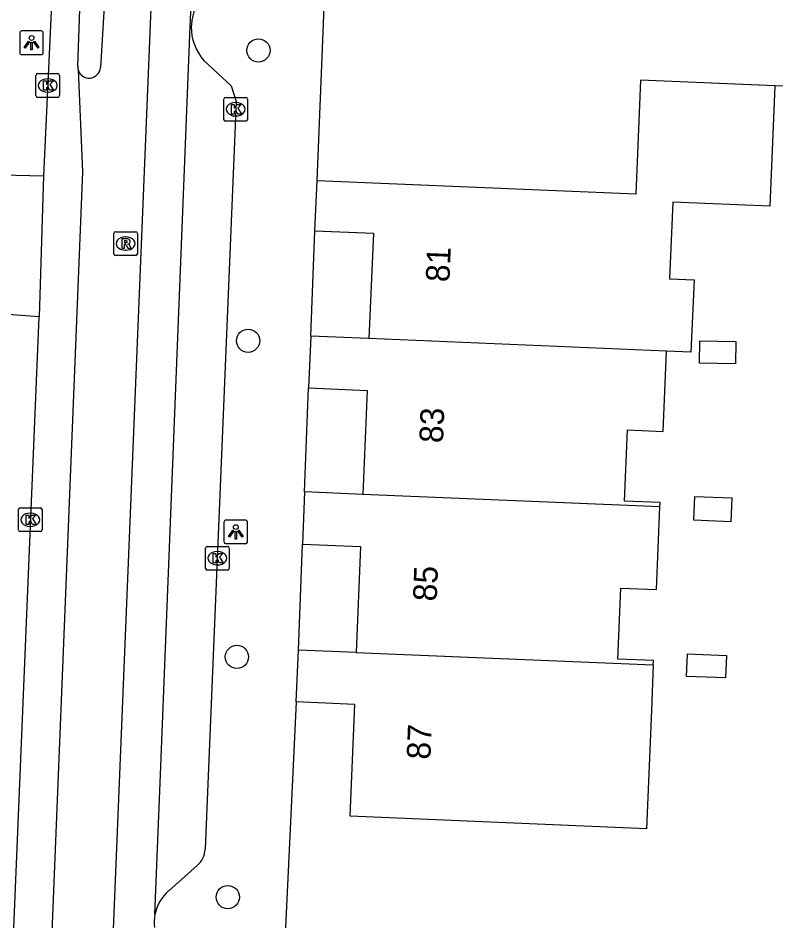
# Model space of a CAD drawing. Extents: x 160787 to 161428, y 386828 to 387483.
# Drawn here: x 161292.92 to 161324.86, y 386958.33 to 386996.38 of the extents above; entities that cross this region are included whole.
import ezdxf

# ---------------------------------------------------------------- set-up
doc = ezdxf.new("R2010")
doc.units = 0
for name, color, linetype in [('IMGEO_Boom', 7, 'Continuous'), ('IMGEO_Groenvoorziening', 7, 'Continuous'), ('IMGEO_Kolk', 7, 'Continuous'), ('IMGEO_Lichtpunt', 7, 'Continuous'), ('IMGEO_Pand', 7, 'Continuous'), ('IMGEO_Pand_nummerreeks', 7, 'Continuous'), ('IMGEO_Rijbaan_lokaal_gesloten', 7, 'Continuous'), ('IMGEO_Rijbaan_lokaal_open', 7, 'Continuous'), ('IMGEO_Rioolput', 7, 'Continuous'), ('IMGEO_Voetpad_open', 7, 'Continuous')]:
    doc.layers.add(name, color=color, linetype=linetype)

msp = doc.modelspace()

# ---------------------------------------------------------------- linework, layer by layer
at = {"layer": 'IMGEO_Boom'}
for centre in [(161303.049, 386995.016), (161302.615, 386982.783), (161302.143, 386969.462), (161301.76, 386959.34)]:
    msp.add_circle(centre, 0.489, dxfattribs=at)
at = {"layer": 'IMGEO_Groenvoorziening'}
msp.add_lwpolyline([(161377.988, 386991.819), (161324.809, 386993.526)], dxfattribs=at)
at = {"layer": 'IMGEO_Kolk'}
for p, q in [((161293.671, 386993.113), (161293.671, 386993.965)), ((161293.746, 386994.039), (161294.598, 386994.039)), ((161294.159, 386993.819), (161294.184, 386993.819)), ((161294.672, 386993.965), (161294.672, 386993.113)), ((161294.598, 386993.039), (161293.746, 386993.039)), ((161294.182, 386993.259), (161294.157, 386993.259)), ((161301.665, 386993.037), (161302.517, 386993.037)), ((161301.59, 386992.111), (161301.59, 386992.963)), ((161302.078, 386992.817), (161302.103, 386992.817)), ((161302.591, 386992.963), (161302.591, 386992.111)), ((161302.101, 386992.257), (161302.076, 386992.257)), ((161302.517, 386992.037), (161301.665, 386992.037)), ((161292.936, 386974.814), (161292.936, 386975.666)), ((161293.011, 386975.74), (161293.863, 386975.74)), ((161293.424, 386975.52), (161293.449, 386975.52)), ((161293.937, 386975.666), (161293.937, 386974.814)), ((161293.863, 386974.74), (161293.011, 386974.74)), ((161293.447, 386974.96), (161293.422, 386974.96)), ((161300.818, 386973.192), (161300.818, 386974.044)), ((161300.893, 386974.118), (161301.745, 386974.118)), ((161301.819, 386974.044), (161301.819, 386973.192)), ((161301.306, 386973.898), (161301.331, 386973.898)), ((161301.329, 386973.338), (161301.304, 386973.338)), ((161301.745, 386973.118), (161300.893, 386973.118))]:
    msp.add_line(p, q, dxfattribs=at)
for points in [[(161293.671, 386993.113), (161293.671, 386993.965)], [(161293.746, 386994.039), (161294.598, 386994.039)], [(161294.672, 386993.965), (161294.672, 386993.113)], [(161293.992, 386993.739), (161294.115, 386993.739), (161294.115, 386993.588), (161294.245, 386993.739), (161294.409, 386993.739), (161294.263, 386993.588), (161294.416, 386993.339), (161294.264, 386993.339), (161294.179, 386993.503), (161294.115, 386993.436), (161294.115, 386993.339), (161293.992, 386993.339), (161293.992, 386993.739)], [(161294.598, 386993.039), (161293.746, 386993.039)], [(161301.665, 386993.037), (161302.517, 386993.037)], [(161301.59, 386992.111), (161301.59, 386992.963)], [(161301.911, 386992.737), (161302.034, 386992.737), (161302.034, 386992.586), (161302.164, 386992.737), (161302.328, 386992.737), (161302.182, 386992.586), (161302.335, 386992.337), (161302.183, 386992.337), (161302.098, 386992.501), (161302.034, 386992.434), (161302.034, 386992.337), (161301.911, 386992.337), (161301.911, 386992.737)], [(161302.591, 386992.963), (161302.591, 386992.111)], [(161302.517, 386992.037), (161301.665, 386992.037)], [(161292.936, 386974.814), (161292.936, 386975.666)], [(161293.011, 386975.74), (161293.863, 386975.74)], [(161293.937, 386975.666), (161293.937, 386974.814)], [(161293.257, 386975.44), (161293.38, 386975.44), (161293.38, 386975.289), (161293.51, 386975.44), (161293.674, 386975.44), (161293.528, 386975.289), (161293.681, 386975.04), (161293.529, 386975.04), (161293.444, 386975.204), (161293.38, 386975.137), (161293.38, 386975.04), (161293.257, 386975.04), (161293.257, 386975.44)], [(161293.863, 386974.74), (161293.011, 386974.74)], [(161300.818, 386973.192), (161300.818, 386974.044)], [(161300.893, 386974.118), (161301.745, 386974.118)], [(161301.819, 386974.044), (161301.819, 386973.192)], [(161301.139, 386973.818), (161301.262, 386973.818), (161301.262, 386973.667), (161301.392, 386973.818), (161301.556, 386973.818), (161301.41, 386973.667), (161301.563, 386973.418), (161301.411, 386973.418), (161301.326, 386973.582), (161301.262, 386973.515), (161301.262, 386973.418), (161301.139, 386973.418), (161301.139, 386973.818)], [(161301.745, 386973.118), (161300.893, 386973.118)]]:
    msp.add_lwpolyline(points, dxfattribs=at)
for centre, start, end in [((161293.748, 386993.963), 91.552, 178.448), ((161293.748, 386993.963), 91.552, 178.448), ((161294.596, 386993.963), 1.552, 88.448), ((161294.596, 386993.963), 1.552, 88.448), ((161293.748, 386993.115), 181.552, 268.448), ((161293.748, 386993.115), 181.552, 268.448), ((161294.596, 386993.115), 271.552, 358.448), ((161294.596, 386993.115), 271.552, 358.448), ((161301.667, 386992.961), 91.552, 178.448), ((161301.667, 386992.961), 91.552, 178.448), ((161302.515, 386992.961), 1.552, 88.448), ((161302.515, 386992.961), 1.552, 88.448), ((161301.667, 386992.113), 181.552, 268.448), ((161301.667, 386992.113), 181.552, 268.448), ((161302.515, 386992.113), 271.552, 358.448), ((161302.515, 386992.113), 271.552, 358.448), ((161293.013, 386975.664), 91.552, 178.448), ((161293.013, 386975.664), 91.552, 178.448), ((161293.861, 386975.664), 1.552, 88.448), ((161293.861, 386975.664), 1.552, 88.448), ((161293.013, 386974.816), 181.552, 268.448), ((161293.013, 386974.816), 181.552, 268.448), ((161293.861, 386974.816), 271.552, 358.448), ((161293.861, 386974.816), 271.552, 358.448), ((161300.895, 386974.042), 91.552, 178.448), ((161300.895, 386974.042), 91.552, 178.448), ((161301.743, 386974.042), 1.552, 88.448), ((161301.743, 386974.042), 1.552, 88.448), ((161300.895, 386973.194), 181.552, 268.448), ((161300.895, 386973.194), 181.552, 268.448), ((161301.743, 386973.194), 271.552, 358.448), ((161301.743, 386973.194), 271.552, 358.448)]:
    msp.add_arc(centre, 0.0765, start, end, dxfattribs=at)
for centre, major_axis, ratio, start_param, end_param in [((161294.158, 386993.539), (-0.387, 0.002), 0.722429, 4.712389, 7.853982), ((161294.183, 386993.539), (-0.39, 0.002), 0.717154, 1.570796, 4.712389), ((161302.077, 386992.537), (-0.387, 0.002), 0.722429, 4.712389, 7.853982), ((161302.102, 386992.537), (-0.39, 0.002), 0.717154, 1.570796, 4.712389), ((161293.423, 386975.24), (-0.387, 0.002), 0.722429, 4.712389, 7.853982), ((161293.448, 386975.24), (-0.39, 0.002), 0.717154, 1.570796, 4.712389), ((161301.305, 386973.618), (-0.387, 0.002), 0.722429, 4.712389, 7.853982), ((161301.33, 386973.618), (-0.39, 0.002), 0.717154, 1.570796, 4.712389)]:
    msp.add_ellipse(centre, major_axis=major_axis, ratio=ratio, start_param=start_param, end_param=end_param, dxfattribs=at)
at = {"layer": 'IMGEO_Lichtpunt'}
for p, q in [((161292.989, 386995.743), (161292.989, 386994.936)), ((161292.989, 386995.743), (161292.989, 386994.936)), ((161293.891, 386995.838), (161293.083, 386995.838)), ((161293.891, 386995.838), (161293.083, 386995.838)), ((161293.985, 386994.936), (161293.985, 386995.743)), ((161293.985, 386994.936), (161293.985, 386995.743)), ((161293.083, 386994.842), (161293.891, 386994.842)), ((161293.083, 386994.842), (161293.891, 386994.842)), ((161301.599, 386975.134), (161301.599, 386974.327)), ((161301.599, 386975.134), (161301.599, 386974.327)), ((161302.501, 386975.229), (161301.693, 386975.229)), ((161302.501, 386975.229), (161301.693, 386975.229)), ((161302.595, 386974.327), (161302.595, 386975.134)), ((161302.595, 386974.327), (161302.595, 386975.134)), ((161301.693, 386974.233), (161302.501, 386974.233)), ((161301.693, 386974.233), (161302.501, 386974.233))]:
    msp.add_line(p, q, dxfattribs=at)
for points in [[(161293.363, 386995.407), (161293.402, 386995.379), (161293.214, 386995.117), (161293.176, 386995.144), (161293.363, 386995.407)], [(161293.465, 386995.359), (161293.512, 386995.359), (161293.512, 386995.037), (161293.465, 386995.037), (161293.465, 386995.359)], [(161293.575, 386995.379), (161293.613, 386995.406), (161293.8, 386995.144), (161293.761, 386995.116), (161293.575, 386995.379)], [(161301.973, 386974.798), (161302.012, 386974.77), (161301.824, 386974.508), (161301.786, 386974.535), (161301.973, 386974.798)], [(161302.075, 386974.75), (161302.122, 386974.75), (161302.122, 386974.428), (161302.075, 386974.428), (161302.075, 386974.75)], [(161302.185, 386974.77), (161302.223, 386974.797), (161302.41, 386974.535), (161302.371, 386974.507), (161302.185, 386974.77)]]:
    msp.add_lwpolyline(points, dxfattribs=at)
for centre in [(161293.488, 386995.541), (161302.098, 386974.932)]:
    msp.add_circle(centre, 0.0994, dxfattribs=at)
for centre, start, end in [((161293.083, 386995.743), 90, 180), ((161293.083, 386995.743), 90, 180), ((161293.891, 386995.743), 0, 90), ((161293.891, 386995.743), 0, 90), ((161293.083, 386994.936), 180, 270), ((161293.083, 386994.936), 180, 270), ((161293.891, 386994.936), 270, 0), ((161293.891, 386994.936), 270, 360), ((161301.693, 386975.134), 90, 180), ((161301.693, 386975.134), 90, 180), ((161302.501, 386975.134), 0, 90), ((161302.501, 386975.134), 0, 90), ((161301.693, 386974.327), 180, 270), ((161301.693, 386974.327), 180, 270), ((161302.501, 386974.327), 270, 0), ((161302.501, 386974.327), 270, 360)]:
    msp.add_arc(centre, 0.0946, start, end, dxfattribs=at)
at = {"layer": 'IMGEO_Pand'}
for points in [[(161324.809, 386993.526), (161319.154, 386993.764), (161318.951, 386988.957), (161305.522, 386989.524)], [(161324.809, 386993.526), (161324.595, 386988.451), (161320.513, 386988.624), (161320.377, 386985.397), (161321.407, 386985.354), (161321.278, 386982.297), (161320.248, 386982.34)], [(161305.433, 386987.42), (161305.522, 386989.524)], [(161305.433, 386987.42), (161307.893, 386987.316), (161307.705, 386982.878)], [(161305.254, 386982.981), (161305.162, 386980.793)], [(161307.705, 386982.878), (161305.254, 386982.981)], [(161320.248, 386982.34), (161307.705, 386982.878)], [(161321.638, 386981.842), (161321.653, 386982.779), (161323.167, 386982.754), (161323.151, 386981.817), (161321.638, 386981.842)], [(161319.97, 386975.784), (161319.978, 386975.964), (161318.479, 386976.027), (161318.604, 386979.024), (161320.105, 386978.961), (161320.248, 386982.34)], [(161305.162, 386980.793), (161307.636, 386980.688), (161307.451, 386976.31)], [(161304.998, 386976.414), (161304.905, 386974.209)], [(161307.451, 386976.31), (161304.998, 386976.414)], [(161319.97, 386975.784), (161307.451, 386976.31)], [(161322.961, 386975.15), (161321.394, 386975.216), (161321.436, 386976.225), (161323.003, 386976.159), (161322.961, 386975.15)], [(161319.69, 386969.124), (161319.698, 386969.304), (161318.199, 386969.367), (161318.324, 386972.364), (161319.824, 386972.301), (161319.97, 386975.784)], [(161304.905, 386974.209), (161307.355, 386974.106), (161307.167, 386969.648)], [(161304.643, 386967.566), (161304.735, 386969.75)], [(161307.167, 386969.648), (161304.735, 386969.75)], [(161307.167, 386969.648), (161319.69, 386969.124)], [(161322.734, 386968.572), (161321.089, 386968.641), (161321.129, 386969.588), (161322.774, 386969.519), (161322.734, 386968.572)], [(161319.69, 386969.124), (161319.61, 386967.214), (161319.399, 386962.218), (161306.916, 386962.745), (161307.115, 386967.462), (161304.643, 386967.566)]]:
    msp.add_lwpolyline(points, dxfattribs=at)
at = {"layer": 'IMGEO_Rijbaan_lokaal_gesloten'}
for points in [[(161300.938, 387054.844), (161299.353, 387017.413), (161294.661, 386902.681)], [(161298.691, 386958.606), (161298.922, 386964.506), (161300.177, 386996.031), (161300.266, 386998.149), (161301.03, 387016.276), (161301.348, 387024.011)], [(161294.673, 387005.041), (161294.475, 387000), (161293.996, 386989.734)], [(161295.438, 386994.355), (161295.578, 386998.354)], [(161296.639, 386998.283), (161296.391, 386994.299)], [(161295.454, 386994.199), (161295.632, 386989.894), (161292.315, 386907.717)], [(161293.996, 386989.734), (161293.806, 386983.797)], [(161288.788, 386902.201), (161289.271, 386902.937), (161289.686, 386903.713), (161290.03, 386904.523), (161290.3, 386905.361), (161290.494, 386906.22), (161290.611, 386907.092), (161290.641, 386907.552), (161293.806, 386983.797)]]:
    msp.add_lwpolyline(points, dxfattribs=at)
for centre, radius, start, end in [((161295.875, 386994.321), 0.439, 175.5578, 196.1542), ((161295.914, 386994.324), 0.477, 195.2308, 356.9527), ((161300.426, 386958.264), 1.768, 168.84, 186.5198)]:
    msp.add_arc(centre, radius, start, end, dxfattribs=at)
at = {"layer": 'IMGEO_Rijbaan_lokaal_open'}
for points in [[(161290.499, 386989.812), (161293.996, 386989.734)], [(161293.806, 386983.797), (161291.727, 386983.944)]]:
    msp.add_lwpolyline(points, dxfattribs=at)
msp.add_arc((161324.056, 386962.441), 5.601, 267.3199, 358.2336, dxfattribs=at)
at = {"layer": 'IMGEO_Rioolput'}
for p, q in [((161296.952, 386986.452), (161296.952, 386987.304)), ((161297.027, 386987.378), (161297.879, 386987.378)), ((161297.953, 386987.304), (161297.953, 386986.452)), ((161297.44, 386987.158), (161297.465, 386987.158)), ((161297.463, 386986.598), (161297.438, 386986.598)), ((161297.879, 386986.378), (161297.027, 386986.378))]:
    msp.add_line(p, q, dxfattribs=at)
for points in [[(161296.952, 386986.452), (161296.952, 386987.304)], [(161297.027, 386987.378), (161297.879, 386987.378)], [(161297.953, 386987.304), (161297.953, 386986.452)], [(161297.541, 386987.076), (161297.289, 386987.078), (161297.289, 386986.678)], [(161297.467, 386986.997), (161297.413, 386986.997), (161297.413, 386986.916)], [(161297.413, 386986.916), (161297.465, 386986.916)], [(161297.289, 386986.678), (161297.413, 386986.678), (161297.413, 386986.84), (161297.424, 386986.84)], [(161297.471, 386986.811), (161297.542, 386986.678), (161297.682, 386986.678), (161297.617, 386986.804)], [(161297.879, 386986.378), (161297.027, 386986.378)]]:
    msp.add_lwpolyline(points, dxfattribs=at)
for centre, radius, start, end in [((161297.029, 386987.302), 0.0765, 91.552, 178.448), ((161297.029, 386987.302), 0.0765, 91.552, 178.448), ((161297.877, 386987.302), 0.0765, 1.552, 88.448), ((161297.877, 386987.302), 0.0765, 1.552, 88.448), ((161297.449, 386987.105), 0.19, 274.7715, 282.9687), ((161297.473, 386986.901), 0.0964, 77.0061, 93.1865), ((161297.487, 386986.958), 0.0378, 276.6634, 79.6772), ((161297.54, 386986.966), 0.109, 350.3612, 89.416), ((161297.538, 386986.966), 0.112, 277.5842, 350.9817), ((161297.423, 386986.787), 0.0533, 26.0293, 88.6989), ((161297.522, 386986.751), 0.108, 29.5134, 73.7905), ((161297.029, 386986.454), 0.0765, 181.552, 268.448), ((161297.029, 386986.454), 0.0765, 181.552, 268.448), ((161297.877, 386986.454), 0.0765, 271.552, 358.448), ((161297.877, 386986.454), 0.0765, 271.552, 358.448)]:
    msp.add_arc(centre, radius, start, end, dxfattribs=at)
for centre, major_axis, ratio, start_param, end_param in [((161297.439, 386986.878), (-0.387, 0.002), 0.722429, 4.712389, 7.853982), ((161297.464, 386986.878), (-0.39, 0.002), 0.717154, 1.570796, 4.712389)]:
    msp.add_ellipse(centre, major_axis=major_axis, ratio=ratio, start_param=start_param, end_param=end_param, dxfattribs=at)
at = {"layer": 'IMGEO_Voetpad_open'}
for points in [[(161305.522, 386989.524), (161305.942, 387000), (161305.991, 387001.219)], [(161300.225, 386996.097), (161300.222, 386996.031)], [(161300.755, 386994.599), (161301.897, 386993.524), (161302.11, 386992.866), (161300.937, 386964.453), (161300.809, 386961.353)], [(161305.254, 386982.981), (161305.433, 386987.42)], [(161304.998, 386976.414), (161305.162, 386980.793)], [(161304.735, 386969.75), (161304.905, 386974.209)], [(161304.643, 386967.566), (161304.173, 386957.768)], [(161300.472, 386960.672), (161299.274, 386959.61)]]:
    msp.add_lwpolyline(points, dxfattribs=at)
for centre, radius, start, end in [((161302.27, 386995.985), 2.049, 134.9589, 176.8779), ((161302.28, 386995.982), 2.059, 178.6328, 222.1985), ((161299.826, 386961.415), 0.985, 310.9729, 356.3691), ((161300.442, 386958.261), 1.785, 130.8749, 168.8396)]:
    msp.add_arc(centre, radius, start, end, dxfattribs=at)

# ---------------------------------------------------------------- texts
at = {"layer": 'IMGEO_Pand_nummerreeks'}
for s, rotation, p in [('81', 87.7113, (161311.099, 386985.242)), ('83', 87.7141, (161310.826, 386978.459)), ('85', 87.7141, (161310.559, 386971.79)), ('87', 87.7113, (161310.294, 386965.123))]:
    msp.add_text(s, height=1, rotation=rotation, dxfattribs=at).set_placement(p)

doc.saveas('drawing.dxf')
